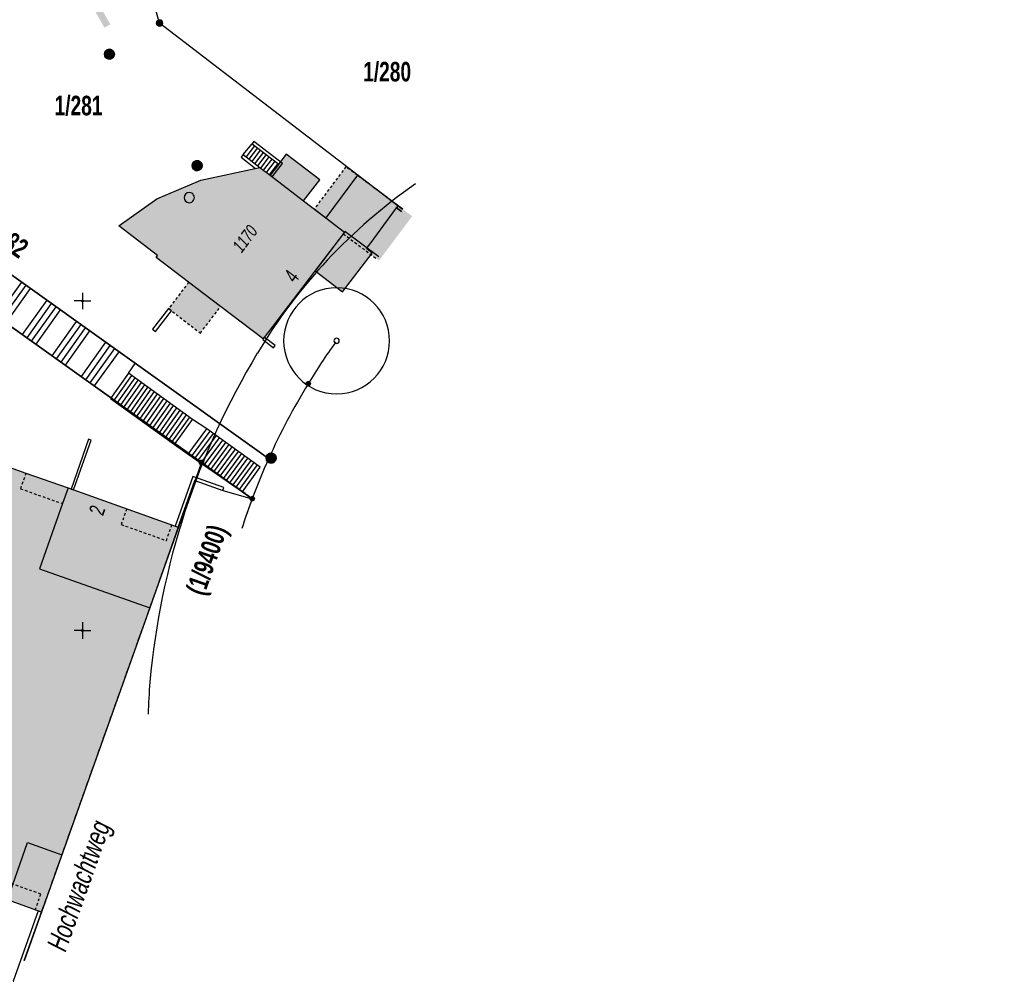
# Model space of a CAD drawing. Header units: metres. Extents: x 2695560 to 2696939, y 1260491 to 1262050.
# Tile 791 of 1005: x 2696796 to 2696871, y 1261373 to 1261446. Entities that reach past the tile are written whole.
import ezdxf

# ---------------------------------------------------------------- set-up
doc = ezdxf.new("R2010")
doc.units = ezdxf.units.M
for name, pattern in [('AUSGEZOGEN', [0]), ('STRICHLINIE_S4', [0.66, 0.5, -0.16]), ('VERDECKT2_S2', [0.36, 0.2, -0.16])]:
    doc.linetypes.add(name, pattern=pattern)
for name, color, linetype in [('XR$1$AV_Flächen (EO)', 7, 'AUSGEZOGEN'), ('XR$1$AV_Gebäudeflächen (BB)', 7, 'AUSGEZOGEN'), ('XR$1$AV_Gebäudeflächen (EO)', 7, 'AUSGEZOGEN'), ('XR$1$AV_Gebäudeflächen ut.', 7, 'AUSGEZOGEN'), ('XR$1$AV_Grenzpunkte', 7, 'AUSGEZOGEN'), ('XR$1$AV_Grundstück-Nr.', 7, 'AUSGEZOGEN'), ('XR$1$AV_Haus-Nr.', 7, 'AUSGEZOGEN'), ('XR$1$AV_Koordinatennetzpunkte', 7, 'AUSGEZOGEN'), ('XR$1$AV_Linien (BB)', 7, 'AUSGEZOGEN'), ('XR$1$AV_Linien (EO)', 7, 'AUSGEZOGEN'), ('XR$1$AV_Selbst. und dauerne Rechte', 7, 'AUSGEZOGEN'), ('XR$1$AV_Strassennamen', 7, 'AUSGEZOGEN'), ('XR$1$AV_Versicherung-Nr.', 7, 'AUSGEZOGEN'), ('XR$1$AW_LK_Schachtdeckel', 24, 'AUSGEZOGEN'), ('XR$1$EW_LK_Knoten', 1, 'AUSGEZOGEN'), ('XR$1$FM_LK_SW_TRASSEKNOTEN', 94, 'AUSGEZOGEN'), ('XR$1$GR_Baum', 94, 'AUSGEZOGEN'), ('XR$1$Liegenschaftsgrenzen', 7, 'AUSGEZOGEN'), ('XR$1$PFAV', 255, 'AUSGEZOGEN'), ('XR$1$PFAW', 255, 'AUSGEZOGEN'), ('XR$1$PFEW', 255, 'AUSGEZOGEN'), ('XR$1$RP_Abstandslinie', 7, 'AUSGEZOGEN')]:
    doc.layers.add(name, color=color, linetype=linetype)
doc.styles.add('ARIAL', font='arial.ttf')

# ---------------------------------------------------------------- blocks, each defined once
blk = doc.blocks.new('COMPLEXOBJECT_122')
at = {"layer": 'XR$1$AV_Linien (BB)', "color": 7, "linetype": 'AUSGEZOGEN', "transparency": 33554687}
blk.add_line((6800.94, 11465.208), (6800.48, 11465.08), dxfattribs=at)
for centre, radius, start, end in [((6816.077, 11410.075), 57.174, 105.83069, 117.16932), ((6816.179, 11410.082), 57.214, 117.26403, 127.37325), ((6816.108, 11410.074), 57.177, 127.3111, 141.29151), ((6813.432, 11412.052), 53.852, 141.15354, 143.20095)]:
    blk.add_arc(centre, radius, start, end, dxfattribs=at)
blk = doc.blocks.new('COMPLEXOBJECT_699')
at = {"layer": 'XR$1$AV_Linien (BB)', "color": 7, "linetype": 'AUSGEZOGEN', "transparency": 33554687}
for centre, radius, start, end in [((6848.921, 11399.93), 36.928, 143.55024, 149.41515), ((6863.037, 11390.755), 53.754, 148.65164, 155.50748)]:
    blk.add_arc(centre, radius, start, end, dxfattribs=at)
blk = doc.blocks.new('COMPLEXOBJECT_1154')
at = {"layer": 'XR$1$AV_Selbst. und dauerne Rechte', "color": 255, "linetype": 'AUSGEZOGEN', "transparency": 33554687}
blk.add_lwpolyline([(6812.88, 11410), (6809.03, 11412.746), (6795.564, 11374.947)], dxfattribs=at)
blk.add_arc((6863.482, 11391.092), 54.019, 159.51169, 162.06017, dxfattribs=at)
blk = doc.blocks.new('COMPLEXOBJECT_1155')
at = {"layer": 'XR$1$AV_Selbst. und dauerne Rechte', "color": 7, "linetype": 'STRICHLINIE_S4', "transparency": 33554687}
blk.add_lwpolyline([(6812.88, 11410), (6809.03, 11412.746), (6795.564, 11374.947)], dxfattribs=at)
blk.add_arc((6863.482, 11391.092), 54.019, 159.51169, 162.06017, dxfattribs=at)
blk = doc.blocks.new('COMPLEXOBJECT_1165')
at = {"layer": 'XR$1$Liegenschaftsgrenzen', "color": 7, "linetype": 'AUSGEZOGEN', "transparency": 33554687}
for centre, radius, start, end in [((6816.077, 11410.075), 57.174, 105.83069, 117.16932), ((6816.179, 11410.082), 57.214, 117.26403, 127.37325), ((6816.108, 11410.074), 57.177, 127.3111, 141.29151), ((6813.432, 11412.052), 53.852, 141.15354, 143.20095)]:
    blk.add_arc(centre, radius, start, end, dxfattribs=at)
blk = doc.blocks.new('COMPLEXOBJECT_1166')
at = {"layer": 'XR$1$Liegenschaftsgrenzen', "color": 7, "linetype": 'AUSGEZOGEN', "transparency": 33554687}
for centre, radius, start, end in [((6848.921, 11399.93), 36.928, 143.55024, 149.41515), ((6863.037, 11390.755), 53.754, 148.65164, 155.50748)]:
    blk.add_arc(centre, radius, start, end, dxfattribs=at)
blk = doc.blocks.new('BAV15')
at = {"layer": 'XR$1$PFAV', "transparency": 33554687}
blk.add_hatch(color=7, dxfattribs=at).paths.add_polyline_path([(0.5, 0), (0.49, 0.1), (0.46, 0.2), (0.41, 0.29), (0.34, 0.36), (0.26, 0.42), (0.17, 0.47), (0.08, 0.49), (-0.03, 0.5), (-0.13, 0.48), (-0.22, 0.45), (-0.31, 0.4), (-0.38, 0.33), (-0.44, 0.24), (-0.48, 0.15), (-0.5, 0.05), (-0.5, -0.05), (-0.48, -0.15), (-0.44, -0.24), (-0.38, -0.33), (-0.31, -0.4), (-0.22, -0.45), (-0.13, -0.48), (-0.03, -0.5), (0.08, -0.49), (0.17, -0.47), (0.26, -0.42), (0.34, -0.36), (0.41, -0.29), (0.46, -0.2), (0.49, -0.1)])
at = {"color": 7, "transparency": 33554687}
for start, end in [(90, 270), (270, 90)]:
    blk.add_arc((0, 0), 0.5, start, end, dxfattribs=at)
at = {"layer": 'XR$1$PFAV', "transparency": 33554687}
blk.add_circle((0, 0), 0.5, dxfattribs=at)
blk = doc.blocks.new('BAV2041')
at = {"color": 7, "transparency": 33554687}
for p, q in [((-0.05, 0), (-0.5, 0)), ((0, 0.5), (0, 0.05)), ((0.05, 0), (0.5, 0)), ((0, -0.05), (0, -0.5))]:
    blk.add_line(p, q, dxfattribs=at)
blk.add_circle((0, 0), 0.05, dxfattribs=at)
for start, end in [(90, 270), (270, 90)]:
    blk.add_arc((0, 0), 0.05, start, end, dxfattribs=at)
blk = doc.blocks.new('COMPLEXOBJECT_1437')
at = {"layer": 'XR$1$RP_Abstandslinie', "color": 7, "linetype": 'AUSGEZOGEN', "transparency": 33554687}
for centre, radius, start, end in [((6848.91, 11399.765), 41.501, 124.72747, 149.17738), ((6863.392, 11390.849), 58.508, 148.94603, 174.86082), ((6840.011, 11392.994), 35.028, 174.92861, 178.93391)]:
    blk.add_arc(centre, radius, start, end, dxfattribs=at)
blk = doc.blocks.new('COMPLEXOBJECT_1461')
at = {"layer": 'XR$1$RP_Abstandslinie', "color": 7, "linetype": 'AUSGEZOGEN', "transparency": 33554687}
blk.add_line((6690.81, 11413.24), (6682.26, 11416.4), dxfattribs=at)
for points in [[(6860.77, 11504.305), (6856.41, 11504.2), (6812.37, 11503.15)], [(6763.18, 11478.78), (6742.94, 11453.49), (6722.73, 11428.24)]]:
    blk.add_lwpolyline(points, dxfattribs=at)
for centre, radius, start, end in [((6813.938, 11438.242), 64.927, 91.38361, 103.89133), ((6813.93, 11438.184), 64.981, 103.87212, 116.35734), ((6813.939, 11438.132), 65.032, 116.34462, 128.83383), ((6813.928, 11438.164), 65, 128.8438, 141.32817), ((6691.505, 11453.229), 39.993, 285.49538, 321.32937), ((6691.495, 11453.246), 40.012, 269.01912, 285.50349)]:
    blk.add_arc(centre, radius, start, end, dxfattribs=at)
blk = doc.blocks.new('WBGR1')
at = {"color": 94, "transparency": 33554687}
for radius, start, end in [(1, 90, 270), (1, 270, 90), (0.05, 90, 270), (0.05, 270, 90)]:
    blk.add_arc((0, 0), radius, start, end, dxfattribs=at)
blk = doc.blocks.new('BAW2082')
at = {"layer": 'XR$1$PFAW', "transparency": 33554687}
blk.add_hatch(color=7, dxfattribs=at).paths.add_polyline_path([(0.509, -0.003), (0.499, 0.098), (0.469, 0.194), (0.42, 0.283), (0.354, 0.359), (0.274, 0.421), (0.183, 0.466), (0.085, 0.491), (-0.016, 0.496), (-0.116, 0.481), (-0.211, 0.446), (-0.297, 0.392), (-0.37, 0.323), (-0.428, 0.24), (-0.468, 0.147), (-0.488, 0.047), (-0.488, -0.054), (-0.468, -0.153), (-0.428, -0.246), (-0.37, -0.329), (-0.297, -0.398), (-0.211, -0.452), (-0.116, -0.487), (-0.016, -0.502), (0.085, -0.497), (0.183, -0.472), (0.274, -0.427), (0.354, -0.366), (0.42, -0.289), (0.469, -0.2), (0.499, -0.104)])
at = {"transparency": 33554687}
for start, end in [(91.19481, 268.80519), (268.80519, 91.19481)]:
    blk.add_arc((0.01, 0), 0.5, start, end, dxfattribs=at)
at = {"layer": 'XR$1$PFAW', "transparency": 33554687}
blk.add_circle((0.009, -0.003), 0.5, dxfattribs=at)
blk = doc.blocks.new('BEWLP2549_S')
at = {"layer": 'XR$1$PFEW', "transparency": 33554687}
blk.add_hatch(color=7, dxfattribs=at).paths.add_polyline_path([(0.5, 0), (0.49, 0.101), (0.459, 0.197), (0.41, 0.286), (0.344, 0.362), (0.264, 0.424), (0.174, 0.469), (0.076, 0.494), (-0.025, 0.499), (-0.125, 0.484), (-0.22, 0.449), (-0.306, 0.395), (-0.379, 0.326), (-0.437, 0.243), (-0.477, 0.15), (-0.497, 0.051), (-0.497, -0.051), (-0.477, -0.15), (-0.437, -0.243), (-0.379, -0.326), (-0.306, -0.395), (-0.22, -0.449), (-0.125, -0.484), (-0.025, -0.499), (0.076, -0.494), (0.174, -0.469), (0.264, -0.424), (0.344, -0.362), (0.41, -0.286), (0.459, -0.197), (0.49, -0.101)])
at = {"color": 1, "transparency": 33554687}
for p, q in [((0.354, -0.354), (-0.354, 0.354)), ((-0.354, -0.354), (0.354, 0.354))]:
    blk.add_line(p, q, dxfattribs=at)
for start, end in [(91.38095, 268.61905), (268.61905, 91.38095)]:
    blk.add_arc((0, 0), 0.5, start, end, dxfattribs=at)
at = {"layer": 'XR$1$PFEW', "transparency": 33554687}
blk.add_circle((0, 0), 0.5, dxfattribs=at)
blk = doc.blocks.new('BWFM16')
at = {"color": 94, "transparency": 33554687}
for start, end in [(91.19481, 268.80519), (268.80519, 91.19481)]:
    blk.add_arc((0.01, 0), 0.5, start, end, dxfattribs=at)
blk = doc.blocks.new('COMPLEXOBJECT_2823')
at = {"layer": 'XR$1$RP_Abstandslinie', "color": 7, "linetype": 'AUSGEZOGEN', "transparency": 33554687}
blk.add_line((6687.69, 11436.23), (6696.59, 11431.65), dxfattribs=at)
for points in [[(6754.454, 11523.8), (6733.64, 11498.94), (6711.71, 11472.74)], [(6811.94, 11521.14), (6855.98, 11522.2), (6869.959, 11522.535)], [(6708.68, 11439.49), (6728.88, 11464.74), (6749.12, 11490.03)]]:
    blk.add_lwpolyline(points, dxfattribs=at)
for centre, radius, start, end in [((6800.466, 11485.267), 60.019, 97.05963, 118.55744), ((6800.46, 11485.288), 59.998, 118.56102, 140.06641), ((6813.963, 11438.102), 83.062, 91.39536, 103.87779), ((6813.869, 11438.201), 82.945, 103.83143, 116.32996), ((6813.942, 11438.164), 83.01, 116.36376, 128.8512), ((6813.919, 11438.133), 83.019, 128.82552, 141.30914), ((6857.81, 11350.471), 190.512, 140.07454, 149.88088), ((6858.419, 11350.115), 191.217, 149.88024, 153.2339), ((6691.326, 11453.01), 21.999, 283.84514, 322.07925)]:
    blk.add_arc(centre, radius, start, end, dxfattribs=at)

msp = doc.modelspace()

# ---------------------------------------------------------------- hatches: boundary and pattern name
at = {"transparency": 33554687}
for points in [[(2696797.355, 1261455.85), (2696796.907, 1261455.595), (2696802.637, 1261445.536), (2696803.085, 1261445.791)], [(2696812.131, 1261425.829), (2696812.541, 1261425.516), (2696816.741, 1261431.021), (2696816.331, 1261431.334)], [(2696786.539, 1261399.944), (2696786.319, 1261399.323), (2696797.123, 1261395.506), (2696797.343, 1261396.127)]]:
    msp.add_hatch(color=7, dxfattribs=at).paths.add_polyline_path(points)
at = {"layer": 'XR$1$AV_Gebäudeflächen (BB)', "true_color": 0xd2d2d2, "transparency": 33554687}
for points in [[(2696819.448, 1261431.119), (2696817.753, 1261432.41), (2696815.215, 1261434.342), (2696814.433, 1261434.938), (2696809.953, 1261433.973), (2696806.613, 1261432.555), (2696803.726, 1261430.501), (2696806.666, 1261428.26), (2696806.554, 1261428.113), (2696809.027, 1261426.227), (2696811.45, 1261424.381), (2696814.671, 1261421.925), (2696820.864, 1261430.041)], [(2696808.238, 1261407.649), (2696799.872, 1261410.623), (2696796.683, 1261411.755), (2696792.206, 1261413.343), (2696784.562, 1261416.068), (2696776.914, 1261418.794), (2696771.026, 1261420.887), (2696769.263, 1261421.506), (2696768.801, 1261420.211), (2696767.977, 1261420.505), (2696767.435, 1261418.985), (2696768.259, 1261418.691), (2696767.083, 1261415.396), (2696768.846, 1261414.768), (2696772.865, 1261413.337), (2696764.64, 1261390.271), (2696770.943, 1261388.032), (2696772.281, 1261387.557), (2696773.26, 1261387.207), (2696774.165, 1261386.883), (2696779.937, 1261384.817), (2696787.612, 1261382.085), (2696795.274, 1261379.367), (2696797.854, 1261378.45), (2696799.397, 1261382.795), (2696806.069, 1261401.54)]]:
    msp.add_hatch(color=254, dxfattribs=at).paths.add_polyline_path(points)
at = {"layer": 'XR$1$AV_Gebäudeflächen (EO)', "true_color": 0xebebeb, "transparency": 33554687}
for points in [[(2696818.565, 1261431.792), (2696820.864, 1261430.041), (2696820.761, 1261429.906), (2696823.473, 1261427.876), (2696825.898, 1261431.111), (2696825.992, 1261431.236), (2696824.925, 1261432.032), (2696821.831, 1261434.341), (2696820.96, 1261434.991)], [(2696809.919, 1261422.373), (2696811.45, 1261424.381), (2696809.027, 1261426.227), (2696807.506, 1261424.232)]]:
    msp.add_hatch(color=7, dxfattribs=at).paths.add_polyline_path(points)
at = {"layer": 'XR$1$AV_Gebäudeflächen ut.', "true_color": 0xf5f5f5, "transparency": 33554687}
for points in [[(2696815.215, 1261434.342), (2696817.753, 1261432.41), (2696818.971, 1261434.009), (2696816.433, 1261435.941), (2696815.87, 1261435.202)], [(2696818.625, 1261427.095), (2696820.715, 1261425.504), (2696822.957, 1261428.447), (2696822.519, 1261428.781), (2696822.871, 1261429.256), (2696824.806, 1261431.871), (2696824.925, 1261432.032), (2696821.831, 1261434.341), (2696819.448, 1261431.119), (2696820.864, 1261430.041)]]:
    msp.add_hatch(color=7, dxfattribs=at).paths.add_polyline_path(points)

# ---------------------------------------------------------------- linework, layer by layer
at = {"layer": 'XR$1$AV_Flächen (EO)', "color": 7, "linetype": 'AUSGEZOGEN', "transparency": 33554687}
for p, q in [((2696815.87, 1261435.202), (2696815.215, 1261434.342)), ((2696815.215, 1261434.342), (2696817.753, 1261432.41)), ((2696811.45, 1261424.381), (2696809.027, 1261426.227))]:
    msp.add_line(p, q, dxfattribs=at)
at = {"layer": 'XR$1$AV_Flächen (EO)', "color": 7, "linetype": 'VERDECKT2_S2', "transparency": 33554687}
for p, q in [((2696820.761, 1261429.906), (2696823.354, 1261427.965)), ((2696809.919, 1261422.373), (2696811.45, 1261424.381))]:
    msp.add_line(p, q, dxfattribs=at)
at = {"layer": 'XR$1$AV_Flächen (EO)', "color": 7, "linetype": 'AUSGEZOGEN', "transparency": 33554687}
for points in [[(2696813.843, 1261436.74), (2696815.867, 1261435.198), (2696815.215, 1261434.342), (2696815.374, 1261434.221), (2696816.147, 1261435.236), (2696813.964, 1261436.899), (2696813.843, 1261436.74)], [(2696807.488, 1261424.246), (2696806.281, 1261422.663), (2696806.519, 1261422.481), (2696807.725, 1261424.063), (2696807.488, 1261424.246)], [(2696815.473, 1261421.262), (2696815.595, 1261421.421), (2696814.768, 1261422.052), (2696814.647, 1261421.893), (2696815.473, 1261421.262)], [(2696800.296, 1261410.473), (2696801.623, 1261414.25), (2696801.434, 1261414.316), (2696800.108, 1261410.539), (2696800.296, 1261410.473)], [(2696809.35, 1261411.503), (2696808.003, 1261407.733), (2696808.238, 1261407.649), (2696809.501, 1261411.184), (2696811.617, 1261410.429), (2696811.701, 1261410.664), (2696809.35, 1261411.503)]]:
    msp.add_lwpolyline(points, close=True, dxfattribs=at)
for points in [[(2696817.753, 1261432.41), (2696818.971, 1261434.009), (2696816.433, 1261435.941), (2696815.87, 1261435.202)], [(2696824.806, 1261431.871), (2696824.925, 1261432.032), (2696821.831, 1261434.341), (2696819.448, 1261431.119), (2696820.864, 1261430.041), (2696818.625, 1261427.095)], [(2696818.565, 1261431.792), (2696820.864, 1261430.041), (2696820.761, 1261429.906)], [(2696818.625, 1261427.095), (2696820.715, 1261425.504), (2696822.957, 1261428.447), (2696822.519, 1261428.781), (2696822.871, 1261429.256), (2696824.806, 1261431.871)], [(2696825.274, 1261431.773), (2696824.925, 1261432.032), (2696824.806, 1261431.871), (2696825.183, 1261431.592)], [(2696796.537, 1261374.765), (2696797.854, 1261378.45), (2696797.619, 1261378.534), (2696795.717, 1261373.21), (2696795.748, 1261373.199)]]:
    msp.add_lwpolyline(points, dxfattribs=at)
at = {"layer": 'XR$1$AV_Flächen (EO)', "color": 7, "linetype": 'VERDECKT2_S2', "transparency": 33554687}
for points in [[(2696825.273, 1261431.772), (2696824.925, 1261432.032), (2696821.831, 1261434.341), (2696820.96, 1261434.991), (2696818.565, 1261431.792)], [(2696809.027, 1261426.227), (2696807.506, 1261424.232), (2696809.919, 1261422.373)]]:
    msp.add_lwpolyline(points, dxfattribs=at)
at = {"layer": 'XR$1$AV_Linien (BB)', "color": 7, "linetype": 'AUSGEZOGEN', "transparency": 33554687}
for p, q in [((2696771.28, 1261444.12), (2696815.09, 1261412.85)), ((2696819.448, 1261431.119), (2696820.864, 1261430.041)), ((2696820.864, 1261430.041), (2696814.671, 1261421.925)), ((2696796.537, 1261374.765), (2696797.854, 1261378.45))]:
    msp.add_line(p, q, dxfattribs=at)
for points in [[(2696769.41, 1261441.51), (2696776.556, 1261436.412), (2696810, 1261412.556), (2696813.85, 1261409.81)], [(2696814.671, 1261421.925), (2696811.45, 1261424.381), (2696809.027, 1261426.227), (2696806.554, 1261428.113), (2696806.666, 1261428.26), (2696803.726, 1261430.501), (2696806.613, 1261432.555), (2696809.953, 1261433.973), (2696814.433, 1261434.938), (2696815.215, 1261434.342), (2696817.753, 1261432.41), (2696819.448, 1261431.119)], [(2696825.183, 1261431.592), (2696824.806, 1261431.871), (2696824.925, 1261432.032), (2696821.831, 1261434.341), (2696819.448, 1261431.119)], [(2696823.454, 1261428.163), (2696820.888, 1261430.073), (2696820.864, 1261430.041)], [(2696779.937, 1261384.817), (2696774.165, 1261386.883), (2696773.26, 1261387.207), (2696772.281, 1261387.557), (2696770.943, 1261388.032), (2696764.64, 1261390.271), (2696772.865, 1261413.337), (2696768.846, 1261414.768), (2696767.083, 1261415.396), (2696768.259, 1261418.691), (2696767.435, 1261418.985), (2696767.977, 1261420.505), (2696768.801, 1261420.211), (2696769.263, 1261421.506), (2696771.026, 1261420.887), (2696776.914, 1261418.794), (2696784.562, 1261416.068), (2696792.206, 1261413.343), (2696796.683, 1261411.755), (2696799.872, 1261410.623), (2696808.238, 1261407.649)], [(2696808.238, 1261407.649), (2696809.501, 1261411.184), (2696811.617, 1261410.429), (2696813.85, 1261409.81)], [(2696808.238, 1261407.649), (2696806.069, 1261401.54), (2696799.397, 1261382.795), (2696797.854, 1261378.45)], [(2696797.854, 1261378.45), (2696795.274, 1261379.367), (2696787.612, 1261382.085), (2696779.937, 1261384.817)]]:
    msp.add_lwpolyline(points, dxfattribs=at)
msp.add_arc((2696864.978, 1261390.728), 54.573, 156.08595, 159.53347, dxfattribs=at)
at = {"layer": 'XR$1$AV_Linien (EO)', "color": 7, "linetype": 'AUSGEZOGEN', "transparency": 33554687}
for p, q in [((2696813.158, 1261435.909), (2696813.843, 1261436.74)), ((2696813.397, 1261435.727), (2696814.049, 1261436.583)), ((2696813.617, 1261435.559), (2696814.269, 1261436.415)), ((2696813.837, 1261435.392), (2696814.489, 1261436.248)), ((2696813.158, 1261435.909), (2696814.433, 1261434.938)), ((2696814.057, 1261435.224), (2696814.709, 1261436.08)), ((2696814.277, 1261435.056), (2696814.929, 1261435.913)), ((2696814.497, 1261434.889), (2696815.149, 1261435.745)), ((2696814.717, 1261434.721), (2696815.369, 1261435.577)), ((2696814.937, 1261434.554), (2696815.589, 1261435.41)), ((2696815.158, 1261434.386), (2696815.809, 1261435.242)), ((2696796.333, 1261426.238), (2696794.474, 1261423.632)), ((2696796.666, 1261426), (2696794.807, 1261423.393)), ((2696797, 1261425.762), (2696795.141, 1261423.155)), ((2696798.254, 1261424.867), (2696796.395, 1261422.261)), ((2696798.598, 1261424.621), (2696796.739, 1261422.015)), ((2696798.943, 1261424.375), (2696797.084, 1261421.769)), ((2696799.287, 1261424.129), (2696797.429, 1261421.524)), ((2696800.5, 1261423.263), (2696798.642, 1261420.658)), ((2696800.836, 1261423.023), (2696798.978, 1261420.418)), ((2696801.173, 1261422.783), (2696799.315, 1261420.178)), ((2696801.509, 1261422.543), (2696799.651, 1261419.938)), ((2696802.722, 1261421.677), (2696800.864, 1261419.073)), ((2696803.056, 1261421.439), (2696801.198, 1261418.835)), ((2696803.389, 1261421.201), (2696801.532, 1261418.597)), ((2696803.723, 1261420.963), (2696801.866, 1261418.359)), ((2696804.453, 1261419.332), (2696804.978, 1261420.067)), ((2696804.696, 1261419.157), (2696803.334, 1261417.225)), ((2696804.94, 1261418.982), (2696803.579, 1261417.051)), ((2696809.331, 1261415.825), (2696804.453, 1261419.332)), ((2696805.183, 1261418.807), (2696803.823, 1261416.877)), ((2696805.427, 1261418.632), (2696804.067, 1261416.703)), ((2696805.67, 1261418.457), (2696804.311, 1261416.53)), ((2696805.914, 1261418.282), (2696804.556, 1261416.356)), ((2696806.157, 1261418.107), (2696804.8, 1261416.182)), ((2696806.401, 1261417.932), (2696805.044, 1261416.008)), ((2696806.644, 1261417.757), (2696805.289, 1261415.834)), ((2696806.888, 1261417.582), (2696805.533, 1261415.66)), ((2696807.131, 1261417.407), (2696805.777, 1261415.486)), ((2696807.375, 1261417.232), (2696806.021, 1261415.312)), ((2696807.618, 1261417.057), (2696806.266, 1261415.139)), ((2696807.861, 1261416.881), (2696806.51, 1261414.965)), ((2696808.105, 1261416.706), (2696806.754, 1261414.791)), ((2696808.348, 1261416.531), (2696806.999, 1261414.617)), ((2696808.592, 1261416.356), (2696807.243, 1261414.443)), ((2696808.835, 1261416.181), (2696807.487, 1261414.269)), ((2696809.079, 1261416.006), (2696807.731, 1261414.095)), ((2696807.965, 1261413.929), (2696809.331, 1261415.825)), ((2696810.398, 1261415.106), (2696809.331, 1261415.825)), ((2696808.983, 1261413.187), (2696810.398, 1261415.106)), ((2696810.637, 1261414.935), (2696809.225, 1261413.02)), ((2696810.876, 1261414.764), (2696809.467, 1261412.853)), ((2696811.115, 1261414.594), (2696809.708, 1261412.686)), ((2696807.965, 1261413.929), (2696808.983, 1261413.187)), ((2696811.354, 1261414.423), (2696809.95, 1261412.519)), ((2696811.593, 1261414.252), (2696810.192, 1261412.352)), ((2696811.832, 1261414.081), (2696810.434, 1261412.185)), ((2696812.071, 1261413.91), (2696810.676, 1261412.018)), ((2696812.31, 1261413.74), (2696810.918, 1261411.851)), ((2696812.549, 1261413.569), (2696811.159, 1261411.684)), ((2696812.788, 1261413.398), (2696811.401, 1261411.517)), ((2696813.027, 1261413.227), (2696811.643, 1261411.35)), ((2696813.266, 1261413.057), (2696811.885, 1261411.184)), ((2696813.505, 1261412.886), (2696812.127, 1261411.017)), ((2696813.744, 1261412.715), (2696812.369, 1261410.85)), ((2696813.983, 1261412.544), (2696812.61, 1261410.683)), ((2696814.222, 1261412.373), (2696812.852, 1261410.516))]:
    msp.add_line(p, q, dxfattribs=at)
for points in [[(2696813.158, 1261435.909), (2696813.006, 1261435.71), (2696814.111, 1261434.869)], [(2696804.453, 1261419.332), (2696803.09, 1261417.399), (2696807.965, 1261413.929)], [(2696808.983, 1261413.187), (2696813.111, 1261410.337), (2696814.448, 1261412.212), (2696810.398, 1261415.106)], [(2696799.872, 1261410.623), (2696799.452, 1261409.436), (2696797.705, 1261404.491), (2696806.069, 1261401.54)], [(2696795.274, 1261379.367), (2696796.809, 1261383.727), (2696799.397, 1261382.795)]]:
    msp.add_lwpolyline(points, dxfattribs=at)
at = {"layer": 'XR$1$AV_Linien (EO)', "color": 7, "linetype": 'VERDECKT2_S2', "transparency": 33554687}
for points in [[(2696796.683, 1261411.755), (2696796.262, 1261410.568), (2696799.452, 1261409.436)], [(2696804.329, 1261409.039), (2696803.907, 1261407.851), (2696807.336, 1261406.632), (2696807.758, 1261407.819)], [(2696797.383, 1261378.617), (2696797.808, 1261379.814), (2696794.387, 1261381.028), (2696793.962, 1261379.831)]]:
    msp.add_lwpolyline(points, dxfattribs=at)
at = {"layer": 'XR$1$Liegenschaftsgrenzen', "color": 7, "linetype": 'AUSGEZOGEN', "transparency": 33554687}
for p, q in [((2696815.09, 1261412.85), (2696771.28, 1261444.12)), ((2696810, 1261412.556), (2696776.556, 1261436.412)), ((2696810, 1261412.556), (2696796.532, 1261374.754)), ((2696813.85, 1261409.81), (2696810, 1261412.556))]:
    msp.add_line(p, q, dxfattribs=at)
msp.add_lwpolyline([(2696825.264, 1261431.753), (2696806.82, 1261445.89), (2696801.45, 1261464.89)], dxfattribs=at)
for centre, radius, start, end in [((2696864.978, 1261390.728), 54.573, 156.08595, 159.53347), ((2696864.464, 1261390.901), 54.031, 159.51503, 162.06208)]:
    msp.add_arc(centre, radius, start, end, dxfattribs=at)

# ---------------------------------------------------------------- block references
at = {"layer": 'XR$1$AV_Grenzpunkte', "color": 7, "linetype": 'AUSGEZOGEN', "lineweight": -3, "transparency": 33554687}
for p, xscale, yscale in [((2696806.82, 1261445.89), 0.4549999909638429, 0.4549999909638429), ((2696818.1, 1261418.53), 0.3249999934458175, 0.3249999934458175), ((2696815.09, 1261412.85), 0.3249999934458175, 0.3249999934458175), ((2696810, 1261412.556), 0.3249999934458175, 0.3249999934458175), ((2696813.85, 1261409.81), 0.3249999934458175, 0.3249999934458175)]:
    msp.add_blockref('BAV15', p, dxfattribs=dict(at, xscale=xscale, yscale=yscale))
at = {"layer": 'XR$1$AV_Koordinatennetzpunkte', "color": 7, "linetype": 'AUSGEZOGEN', "lineweight": -3, "transparency": 33554687, "xscale": 1.25, "yscale": 1.25}
for p in [(2696800.97, 1261424.81), (2696800.97, 1261399.81)]:
    msp.add_blockref('BAV2041', p, dxfattribs=at)
at = {"layer": 'XR$1$AV_Linien (BB)', "color": 7, "linetype": 'AUSGEZOGEN', "lineweight": -3, "transparency": 33554687}
for name in ['COMPLEXOBJECT_122', 'COMPLEXOBJECT_699']:
    msp.add_blockref(name, (2690000.97, 1249999.81), dxfattribs=at)
at = {"layer": 'XR$1$AV_Selbst. und dauerne Rechte', "color": 255, "linetype": 'AUSGEZOGEN', "lineweight": -3, "transparency": 33554687}
msp.add_blockref('COMPLEXOBJECT_1154', (2690000.97, 1249999.81), dxfattribs=at)
at = {"layer": 'XR$1$AV_Selbst. und dauerne Rechte', "color": 7, "linetype": 'STRICHLINIE_S4', "lineweight": -3, "transparency": 33554687}
msp.add_blockref('COMPLEXOBJECT_1155', (2690000.97, 1249999.81), dxfattribs=at)
at = {"layer": 'XR$1$AW_LK_Schachtdeckel', "color": 24, "linetype": 'AUSGEZOGEN', "lineweight": -3, "transparency": 33554687, "xscale": 0.7499999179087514, "yscale": 0.7499999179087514}
for p, rotation in [((2696803.01, 1261443.524), 74.717712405), ((2696809.671, 1261435.07), 120.759643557)]:
    msp.add_blockref('BAW2082', p, dxfattribs=dict(at, rotation=rotation))
at = {"layer": 'XR$1$EW_LK_Knoten', "color": 1, "linetype": 'AUSGEZOGEN', "lineweight": -3, "transparency": 33554687, "xscale": 0.749999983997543, "yscale": 0.749999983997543, "rotation": 17.2422}
msp.add_blockref('BEWLP2549_S', (2696815.286, 1261412.886), dxfattribs=at)
at = {"layer": 'XR$1$FM_LK_SW_TRASSEKNOTEN', "color": 94, "linetype": 'AUSGEZOGEN', "lineweight": -3, "transparency": 33554687, "xscale": 0.7767225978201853, "yscale": 0.7767225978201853}
msp.add_blockref('BWFM16', (2696809.063, 1261432.648), dxfattribs=at)
at = {"layer": 'XR$1$GR_Baum', "color": 94, "linetype": 'AUSGEZOGEN', "lineweight": -3, "transparency": 33554687, "xscale": 4.021209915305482, "yscale": 4.021209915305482}
msp.add_blockref('WBGR1', (2696820.257, 1261421.785), dxfattribs=at)
at = {"layer": 'XR$1$Liegenschaftsgrenzen', "color": 7, "linetype": 'AUSGEZOGEN', "lineweight": -3, "transparency": 33554687}
for name in ['COMPLEXOBJECT_1165', 'COMPLEXOBJECT_1166']:
    msp.add_blockref(name, (2690000.97, 1249999.81), dxfattribs=at)
at = {"layer": 'XR$1$RP_Abstandslinie', "color": 7, "linetype": 'AUSGEZOGEN', "lineweight": -3, "transparency": 33554687}
for name in ['COMPLEXOBJECT_2823', 'COMPLEXOBJECT_1461', 'COMPLEXOBJECT_1437']:
    msp.add_blockref(name, (2690000.97, 1249999.81), dxfattribs=at)

# ---------------------------------------------------------------- texts
at = {"layer": 'XR$1$AV_Grundstück-Nr.', "color": 7, "transparency": 33554687, "char_height": 1.48491, "attachment_point": 5, "style": 'ARIAL'}
for s, insert, width in [('\\A1;{\\fArial|i0|b1;\\H1.484908;\\W0.700000;\\C7;1/280}\\P', (2696824.091, 1261442.182), 4.1653), ('\\A1;{\\fArial|i0|b1;\\H1.484908;\\W0.700000;\\C7;1/281}\\P', (2696800.67, 1261439.613), 4.15458)]:
    msp.add_mtext(s, dxfattribs=dict(at, insert=insert, width=width))
for s, insert, width, rotation in [('\\A1;{\\fArial|i0|b1;\\H1.484908;\\W0.700000;\\C7;1/282}\\P', (2696795.094, 1261429.617), 4.1653, 324.4815), ('\\A1;{\\fArial|i0|b1;\\H1.484908;\\W0.700000;\\C7;(1/9400)}\\P', (2696810.593, 1261405.1), 5.95386, 70.8543)]:
    msp.add_mtext(s, dxfattribs=dict(at, insert=insert, width=width, rotation=rotation))
at = {"layer": 'XR$1$AV_Haus-Nr.', "color": 7, "transparency": 33554687, "char_height": 1.1621, "width": 1.02516, "style": 'ARIAL'}
for s, insert, attachment_point, rotation in [('\\W0.68;4', (2696817.291, 1261426.347), 8, 52.6545), ('\\W0.68;2', (2696802.179, 1261409.228), 6, 70.4529)]:
    msp.add_mtext(s, dxfattribs=dict(at, insert=insert, attachment_point=attachment_point, rotation=rotation))
at = {"layer": 'XR$1$AV_Strassennamen', "color": 7, "transparency": 33554687, "insert": (2696800.891, 1261380.38), "char_height": 1.54947, "width": 10.88555, "attachment_point": 5, "rotation": 70.4628, "style": 'ARIAL'}
msp.add_mtext('\\A1;{\\fArial|i1|b0;\\H1.549470;\\W0.700000;\\C7;Hochwachtweg}\\P', dxfattribs=at)
at = {"layer": 'XR$1$AV_Versicherung-Nr.', "color": 7, "transparency": 33554687, "insert": (2696813.307, 1261429.529), "char_height": 0.96842, "width": 2.44855, "attachment_point": 5, "rotation": 52.6545, "style": 'ARIAL'}
msp.add_mtext('\\A1;{\\fArial|i1|b0;\\H0.968418;\\W0.700000;\\C7;1170}\\P', dxfattribs=at)

doc.saveas('drawing.dxf')
